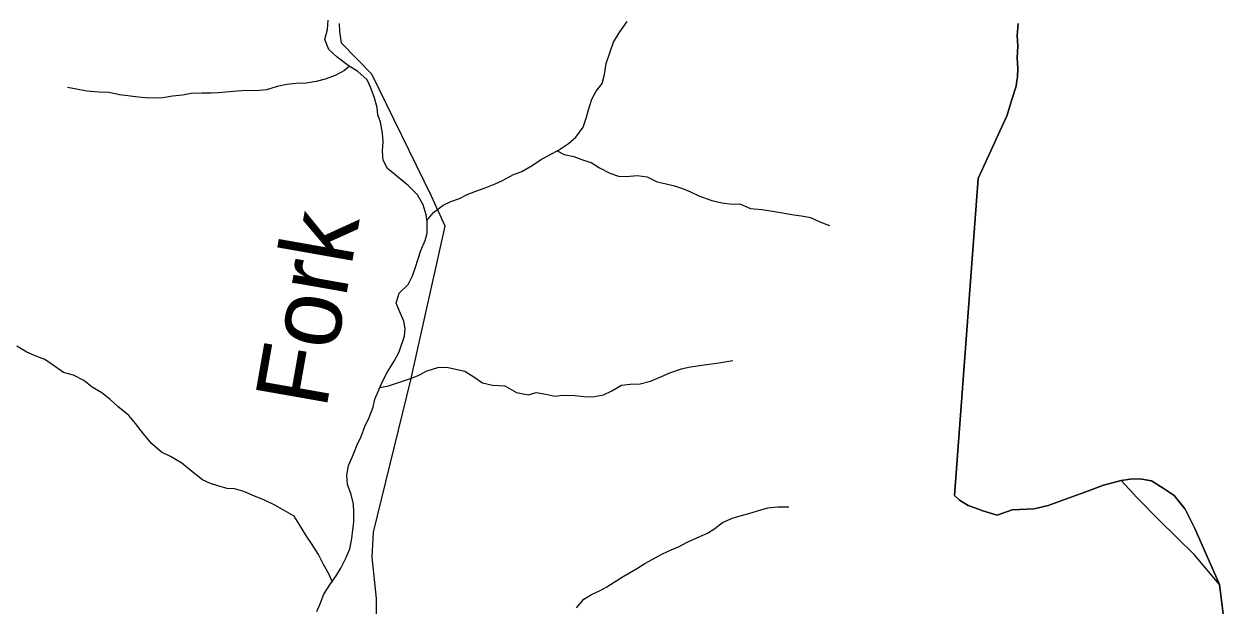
# Model space of a CAD drawing. Extents: x 1624196 to 2029251, y 146837 to 440034.
# Drawn here: x 1758150 to 1766421, y 353993 to 358003 of the extents above; entities that cross this region are included whole.
import ezdxf

# ---------------------------------------------------------------- set-up
doc = ezdxf.new("R2010")
doc.units = 0
for name, color, linetype in [('GM_X_Adjacent_County', 7, 'Continuous'), ('GM_X_County', 7, 'Continuous'), ('GM_X_Minor_River', 7, 'Continuous'), ('GM_X_Minor_River_Text', 7, 'Continuous'), ('GM_X_State_Route', 7, 'Continuous'), ('GM_X_Township', 7, 'Continuous'), ('GM_X_Township_Road', 7, 'Continuous')]:
    doc.layers.add(name, color=color, linetype=linetype)

msp = doc.modelspace()

# ---------------------------------------------------------------- linework, layer by layer
at = {"layer": 'GM_X_Adjacent_County'}
msp.add_lwpolyline([(1766421.3, 353933.1), (1766397.9, 354135.4), (1766226.3, 354521.8), (1766159.5, 354655.5), (1766083.6, 354749.4), (1766009.6, 354799.9), (1765928.7, 354850), (1765848.5, 354864.5), (1765780.2, 354861.8), (1765719.7, 354851.6), (1765597.6, 354821.1), (1765492.5, 354780.4), (1765214, 354679.2), (1765118.1, 354656.9), (1764965.7, 354649), (1764863.2, 354613.1), (1764817, 354627.1), (1764764.8, 354643), (1764708.6, 354662.9), (1764662.4, 354680.8), (1764604.1, 354716.7), (1764567.9, 354748.7), (1764732.3, 356936), (1764931.3, 357374), (1764965, 357480.4), (1764994.7, 357572.8), (1764999.2, 357610.9), (1765002.5, 357639), (1765006.3, 357695.2), (1765002, 357769.4), (1765005.7, 357849.7), (1765001.4, 357923.9), (1765009.1, 358006.2)], dxfattribs=at)
at = {"layer": 'GM_X_County'}
msp.add_lwpolyline([(1765009.1, 358006.2), (1765001.4, 357923.9), (1765005.7, 357849.7), (1765002, 357769.4), (1765006.3, 357695.2), (1765002.5, 357639), (1764999.2, 357610.9), (1764994.7, 357572.8), (1764965, 357480.4), (1764931.3, 357374), (1764732.3, 356936), (1764567.9, 354748.7), (1764604.1, 354716.7), (1764662.4, 354680.8), (1764708.6, 354662.9), (1764764.8, 354643), (1764817, 354627.1), (1764863.2, 354613.1), (1764965.7, 354649), (1765118.1, 354656.9), (1765214, 354679.2), (1765492.5, 354780.4), (1765597.6, 354821.1), (1765719.7, 354851.6), (1765780.2, 354861.8), (1765848.5, 354864.5), (1765928.7, 354850), (1766009.6, 354799.9), (1766083.6, 354749.4), (1766159.5, 354655.5), (1766226.3, 354521.8), (1766397.9, 354135.4), (1766421.3, 353933.1)], dxfattribs=at)
at = {"layer": 'GM_X_Minor_River'}
for points in [[(1760868, 356381.4), (1760888.6, 356439.3), (1760917.5, 356509.2), (1760930.1, 356559.2), (1760931, 356635.5), (1760923.5, 356685.7), (1760904.3, 356754.2), (1760865, 356822.8), (1760799.6, 356887.8), (1760656.7, 357005.8), (1760627.3, 357062.3), (1760624, 357124.6), (1760626.7, 357190.7), (1760623.4, 357249), (1760608.2, 357325.4), (1760590.8, 357375.7), (1760585.3, 357426), (1760566.1, 357500.4), (1760540.8, 357566.9), (1760517.4, 357617.4), (1760451.9, 357674.3), (1760386.3, 357717.2), (1760310.8, 357774.2), (1760253.3, 357827), (1760226, 357895.6), (1760242.8, 357965.6), (1760247.6, 358029.8)], [(1760929.3, 356646.6), (1760973.8, 356701.2), (1761042.5, 356752.6), (1761094.9, 356778.1), (1761153.2, 356799.5), (1761207.6, 356824.9), (1761266, 356848.3), (1761330.3, 356871.7), (1761400.8, 356899), (1761451.1, 356922.5), (1761525.7, 356963.8), (1761584.1, 356985.2), (1761656.7, 357026.5), (1761713.2, 357065.9), (1761783.8, 357103.2), (1761838.2, 357132.7), (1761906.9, 357178.1), (1761957.4, 357221.6), (1762008.3, 357291.3), (1762031.1, 357359.2), (1762043.8, 357411.3), (1762066.6, 357483.2), (1762097.3, 357539.1), (1762138, 357592.8), (1762154.7, 357654.8), (1762165.6, 357728.9), (1762194.6, 357810.8), (1762217.4, 357876.8), (1762256.2, 357942.6), (1762311.2, 358020.2)], [(1760395.9, 357710.9), (1760361.8, 357681.3), (1760297.3, 357646), (1760226.9, 357620.7), (1760164.6, 357605.3), (1760096.4, 357594.1), (1760026.2, 357590.9), (1759964, 357585.6), (1759895.8, 357572.3), (1759823.4, 357549.1), (1759749.2, 357541.9), (1759687, 357542.6), (1759620.9, 357539.3), (1759542.7, 357532.2), (1759490.5, 357526.8), (1759440.4, 357525.3), (1759376.3, 357526.1), (1759302.1, 357522.9), (1759243.9, 357511.5), (1759173.7, 357504.3), (1759107.5, 357493), (1759051.3, 357491.7), (1758985.2, 357492.4), (1758919.2, 357499.2), (1758865.2, 357505.8), (1758809.2, 357514.5), (1758737.2, 357529.4), (1758667.1, 357532.2), (1758583, 357539.2), (1758511.1, 357552), (1758451.1, 357564.8)], [(1761828.3, 357127.3), (1761875.9, 357102.2), (1761941.9, 357087.4), (1762009.7, 357062.5), (1762061.7, 357047.9), (1762119.3, 357011.1), (1762191.1, 356974.2), (1762250.9, 356953.4), (1762303, 356950.8), (1762379.2, 356956), (1762449.2, 356947.2), (1762517, 356914.3), (1762570.9, 356901.6), (1762636.9, 356886.8), (1762692.7, 356868.1), (1762748.6, 356845.4), (1762804.3, 356816.7), (1762894.2, 356785.6), (1762964.1, 356768.7), (1763034.1, 356759.9), (1763088.2, 356761.3), (1763162, 356730.3), (1763240.1, 356723.4), (1763316.1, 356710.5), (1763460, 356684.8), (1763514, 356678.2), (1763576, 356667.4), (1763639.8, 356636.6), (1763705.6, 356611.8)], [(1760171.1, 353949.5), (1760193.7, 354001.5), (1760218.5, 354067.4), (1760265.4, 354139.1), (1760304.1, 354194.8), (1760336.7, 354246.6), (1760373.6, 354320.4), (1760398.4, 354380.3), (1760411.2, 354452.4), (1760417.9, 354512.5), (1760424.5, 354564.6), (1760425.3, 354632.8), (1760421.9, 354689), (1760406.6, 354755.4), (1760381.4, 354826), (1760376.1, 354888.2), (1760388.9, 354956.3), (1760415.6, 355018.2), (1760448.6, 355098.1), (1760475.3, 355155.9), (1760502.2, 355225.8), (1760530.9, 355287.7), (1760559.8, 355359.6), (1760570.4, 355413.7), (1760593.1, 355467.6), (1760619.8, 355531.5), (1760658.7, 355601.3), (1760703.6, 355675), (1760738.4, 355740.8), (1760775.7, 355848.7), (1760780.3, 355898.8), (1760770.9, 355951.1), (1760747.5, 356005.6), (1760718.2, 356076.1), (1760737, 356146.1), (1760799.8, 356205.6), (1760830.6, 356265.4), (1760849.2, 356317.4), (1760868, 356381.4)], [(1760276.8, 354155.5), (1760254.1, 354203.4), (1760216.8, 354272.1), (1760181.5, 354342.7), (1760134.3, 354417.5), (1760098.8, 354468), (1760059.5, 354532.7), (1760014.2, 354605.4), (1759932.6, 354652.5), (1759880.9, 354681.2), (1759805.1, 354718.2), (1759739.3, 354745), (1759665.6, 354776), (1759601.7, 354794.7), (1759551.6, 354797.3), (1759487.7, 354816.1), (1759435.8, 354830.8), (1759382, 354857.5), (1759306.5, 354916.5), (1759239, 354971.5), (1759161.4, 355018.5), (1759099.6, 355047.3), (1759030.2, 355108.3), (1758974.9, 355175.1), (1758919.6, 355246), (1758872.1, 355300.7), (1758796.7, 355363.8), (1758745.1, 355410.5), (1758687.6, 355457.3), (1758619.9, 355496.2), (1758562.3, 355543), (1758492.6, 355579.9), (1758422.7, 355596.8), (1758345.2, 355653.8), (1758293.5, 355686.5), (1758237.6, 355707.2), (1758169.8, 355738.1), (1758100.2, 355779)], [(1760603.9, 355493.4), (1760663.6, 355504.9), (1760734, 355528.2), (1760808.4, 355553.4), (1760864.8, 355574.8), (1760931.3, 355608.2), (1761003.7, 355631.4), (1761065.8, 355634.7), (1761117.8, 355624.1), (1761191.7, 355607.2), (1761259.3, 355562.3), (1761313, 355525.6), (1761383, 355510.7), (1761467.1, 355505.8), (1761546.7, 355460.7), (1761630.7, 355443.7), (1761682.9, 355459.1), (1761750.9, 355448.3), (1761810.9, 355435.6), (1761865, 355441), (1761949.2, 355440), (1762013.2, 355433.3), (1762071.3, 355430.6), (1762147.6, 355443.8), (1762204, 355471.2), (1762272.5, 355510.6), (1762330.7, 355517.9), (1762400.9, 355519.1), (1762471.2, 355538.4), (1762547.7, 355569.6), (1762606.1, 355595), (1762684.6, 355622.2), (1762734.8, 355633.7), (1762809.1, 355646.9), (1762859.2, 355652.3), (1762929.4, 355661.6), (1762983.6, 355671), (1763039.9, 355680.4)], [(1761962.5, 353973.2), (1762011.3, 354032.8), (1762063.8, 354066.3), (1762120.2, 354091.8), (1762170.6, 354119.3), (1762221, 354150.8), (1762283.6, 354190.2), (1762370.3, 354241.4), (1762432.9, 354280.8), (1762483.2, 354306.3), (1762553.8, 354345.6), (1762614.3, 354375), (1762668.6, 354396.5), (1762725, 354426), (1762811.6, 354465.1), (1762864, 354488.6), (1762916.5, 354522.1), (1762969, 354561.6), (1763041.5, 354594.9), (1763099.8, 354610.3), (1763150, 354623.7), (1763226.4, 354646.9), (1763280.7, 354664.4), (1763350.9, 354671.6), (1763425.1, 354670.8)]]:
    msp.add_lwpolyline(points, dxfattribs=at)
at = {"layer": 'GM_X_State_Route'}
msp.add_lwpolyline([(1766397.8, 354135.3), (1766222.7, 354341.2), (1765980.7, 354577.8), (1765828.9, 354731.8), (1765719.8, 354851.6)], dxfattribs=at)
at = {"layer": 'GM_X_Township'}
msp.add_lwpolyline([(1765009.1, 358006.2), (1765001.4, 357923.9), (1765005.7, 357849.7), (1765002, 357769.4), (1765006.3, 357695.2), (1765002.5, 357639), (1764999.2, 357610.9), (1764994.7, 357572.8), (1764965, 357480.4), (1764931.3, 357374), (1764732.3, 356936), (1764567.9, 354748.7), (1764604.1, 354716.7), (1764662.4, 354680.8), (1764708.6, 354662.9), (1764764.8, 354643), (1764817, 354627.1), (1764863.2, 354613.1), (1764965.7, 354649), (1765118.1, 354656.9), (1765214, 354679.2), (1765492.5, 354780.4), (1765597.6, 354821.1), (1765719.7, 354851.6), (1765780.2, 354861.8), (1765848.5, 354864.5), (1765928.7, 354850), (1766009.6, 354799.9), (1766083.6, 354749.4), (1766159.5, 354655.5), (1766226.3, 354521.8), (1766397.9, 354135.4), (1766421.3, 353933.1)], dxfattribs=at)
at = {"layer": 'GM_X_Township_Road'}
msp.add_lwpolyline([(1760583.6, 353808.1), (1760581.9, 354038.1), (1760552.6, 354322.5), (1760560.7, 354495.1), (1760819.2, 355546.8), (1761055.6, 356608.2), (1760961, 356813.7), (1760548.6, 357657.3), (1760339.8, 357869.6), (1760328.9, 357951.6), (1760326.2, 358005.7)], dxfattribs=at)

# ---------------------------------------------------------------- texts
at = {"layer": 'GM_X_Minor_River_Text'}
msp.add_text('Fork', height=500.06, rotation=80.00114, dxfattribs=at).set_placement((1760233.9, 355337.5))

doc.saveas('drawing.dxf')
